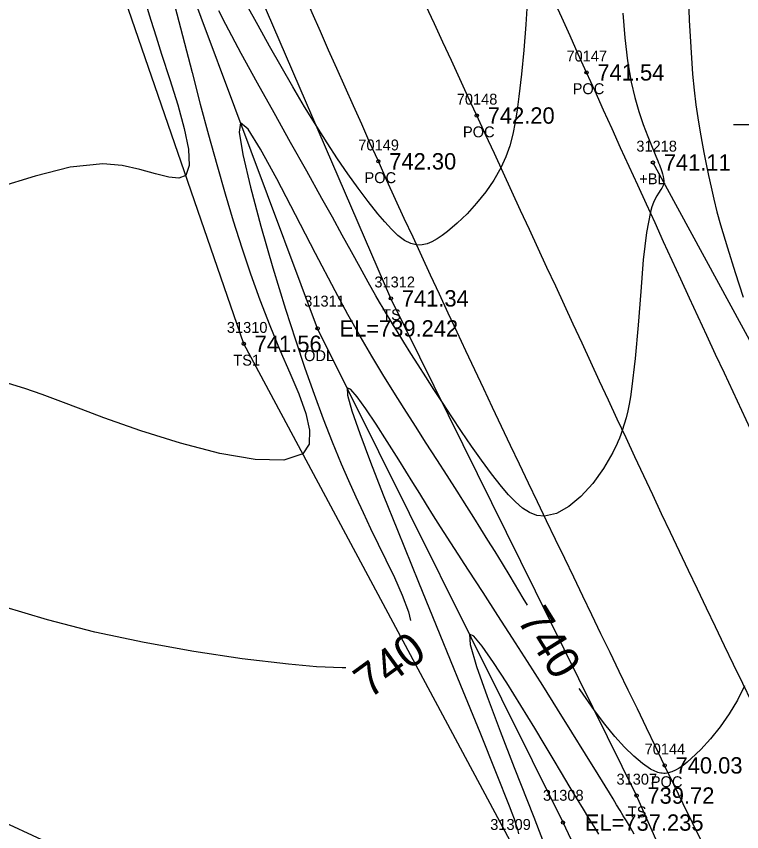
# Model space of a CAD drawing. Extents: x 1376587 to 1378239, y 1000335 to 1003031.
# Drawn here: x 1376817.9 to 1376884.3, y 1002465.4 to 1002540.2 of the extents above; entities that cross this region are included whole.
import ezdxf

# ---------------------------------------------------------------- set-up
doc = ezdxf.new("R2010")
doc.units = 0
for name, color, linetype in [('RD_DTM_BkLn1', 7, 'Continuous'), ('RD_DTM_BkLn2', 7, 'Continuous'), ('RD_DTM_BkLn_txCode', 7, 'Continuous'), ('RD_DTM_Major1', 7, 'Continuous'), ('RD_DTM_Major1_Lbl', 7, 'Continuous'), ('RD_DTM_Minor1', 7, 'Continuous'), ('RD_EX_H2O', 7, 'Continuous'), ('RD_EX_H2O_txCode', 7, 'Continuous'), ('RD_EX_Misc', 7, 'Continuous'), ('RD_EX_Road', 7, 'Continuous'), ('RD_EX_Road_txCode', 7, 'Continuous'), ('RD_EX_TX_H2O_ELEV', 7, 'Continuous'), ('RD_EX_TX_Misc_ELEV', 7, 'Continuous'), ('RD_EX_TX_Road_ELEV', 7, 'Continuous'), ('RD_HC_Survey_ELEV', 7, 'Continuous'), ('RD_HC_Survey_txCode', 7, 'Continuous'), ('RD_SMD_Locator', 7, 'Continuous')]:
    doc.layers.add(name, color=color, linetype=linetype)

msp = doc.modelspace()

# ---------------------------------------------------------------- linework, layer by layer
at = {"layer": 'RD_DTM_BkLn1'}
msp.add_lwpolyline([(1376876.191, 1002526.786), (1376890.294, 1002500.826), (1376904.493, 1002499.417), (1376928.233, 1002506.872), (1376961.953, 1002518.841)], dxfattribs=at)
msp.add_spline([(1377003.447, 1002259.314), (1376973.187, 1002311.196), (1376942.719, 1002364.726), (1376914.248, 1002420.136), (1376886.108, 1002475.587), (1376860.058, 1002531.093), (1376835.652, 1002585.094), (1376813.12, 1002641.257), (1376777.121, 1002732.301)], degree=3, dxfattribs=at)
at = {"layer": 'RD_DTM_BkLn2'}
for points in [[(1376885.612, 1002428.977), (1376889.779, 1002434.68), (1376874.693, 1002468.745), (1376852.186, 1002514.329), (1376831.795, 1002561.56), (1376809.955, 1002613.347), (1376792.968, 1002652.804), (1376775.328, 1002700.183), (1376756.387, 1002747.207), (1376739.797, 1002794.066), (1376723.095, 1002839.909), (1376704.947, 1002887.539), (1376687.765, 1002934.36), (1376670.41, 1002980.848)], [(1376885.61, 1002428.968), (1376881.3, 1002430.181), (1376863.125, 1002464.593), (1376838.707, 1002510.163), (1376821.819, 1002559.181), (1376802.886, 1002607.61), (1376786.807, 1002643.277), (1376765.505, 1002696.104), (1376748.394, 1002745.623), (1376732.066, 1002790.52), (1376713.537, 1002837.08), (1376692.706, 1002883.805), (1376675.418, 1002930.221), (1376657.289, 1002975.676)]]:
    msp.add_lwpolyline(points, dxfattribs=at)
at = {"layer": 'RD_DTM_Major1'}
for points in [[(1376879.338, 1002545.677), (1376879.515, 1002539.828), (1376879.816, 1002534.87), (1376879.961, 1002533.404), (1376880.124, 1002532.079), (1376880.301, 1002530.872), (1376880.487, 1002529.758), (1376880.679, 1002528.712), (1376880.871, 1002527.711), (1376881.079, 1002526.643), (1376881.293, 1002525.583), (1376881.521, 1002524.511), (1376881.774, 1002523.411), (1376882.061, 1002522.265), (1376882.391, 1002521.057), (1376883.027, 1002518.947), (1376883.743, 1002516.715), (1376884.477, 1002514.452)], [(1376864.69, 1002486.203), (1376864.301, 1002486.855), (1376863.113, 1002488.847), (1376862.413, 1002490.005), (1376861.739, 1002491.109), (1376861.082, 1002492.172), (1376860.437, 1002493.207), (1376859.796, 1002494.225), (1376859.152, 1002495.24), (1376858.25, 1002496.653), (1376857.328, 1002498.09), (1376856.385, 1002499.558), (1376855.418, 1002501.063), (1376854.427, 1002502.614), (1376853.41, 1002504.216), (1376852.452, 1002505.741), (1376851.462, 1002507.341), (1376850.436, 1002509.043), (1376849.366, 1002510.872), (1376848.244, 1002512.855), (1376847.065, 1002515.017), (1376845.264, 1002518.45), (1376843.447, 1002521.981), (1376841.734, 1002525.278), (1376840.246, 1002528.006), (1376839.101, 1002529.835), (1376838.419, 1002530.43), (1376838.282, 1002529.58), (1376838.615, 1002527.506), (1376839.312, 1002524.527), (1376840.267, 1002520.961), (1376841.377, 1002517.126), (1376842.535, 1002513.34), (1376843.435, 1002510.535), (1376844.306, 1002507.94), (1376845.154, 1002505.531), (1376845.988, 1002503.283), (1376846.813, 1002501.172), (1376847.638, 1002499.173), (1376848.301, 1002497.638), (1376848.97, 1002496.146), (1376849.645, 1002494.685), (1376850.328, 1002493.242), (1376851.02, 1002491.803), (1376851.723, 1002490.357), (1376852.507, 1002488.728), (1376853.225, 1002487.125), (1376853.795, 1002485.598), (1376853.994, 1002484.779)], [(1376848.059, 1002480.462), (1376847.734, 1002480.454), (1376845.37, 1002480.561), (1376842.798, 1002480.784), (1376838.565, 1002481.279), (1376834.118, 1002481.942), (1376829.579, 1002482.762), (1376825.069, 1002483.732), (1376820.712, 1002484.842), (1376816.629, 1002486.084), (1376813.71, 1002487.133), (1376810.963, 1002488.263), (1376808.322, 1002489.48), (1376805.72, 1002490.79), (1376803.091, 1002492.201), (1376800.368, 1002493.72), (1376796.278, 1002496.048), (1376791.923, 1002498.565), (1376787.356, 1002501.233), (1376782.629, 1002504.015), (1376777.796, 1002506.872), (1376772.911, 1002509.767)], [(1376884.575, 1002478.794), (1376883.939, 1002477.493), (1376883.185, 1002476.234), (1376882.349, 1002475.041), (1376881.468, 1002473.943), (1376880.579, 1002472.964), (1376879.716, 1002472.13), (1376879.333, 1002471.799), (1376878.963, 1002471.508), (1376878.605, 1002471.261), (1376878.261, 1002471.061), (1376877.929, 1002470.911), (1376877.608, 1002470.816), (1376877.467, 1002470.791), (1376877.328, 1002470.777), (1376877.19, 1002470.775), (1376877.052, 1002470.783), (1376876.914, 1002470.802), (1376876.775, 1002470.831), (1376876.645, 1002470.867), (1376876.512, 1002470.913), (1376876.378, 1002470.966), (1376876.242, 1002471.028), (1376876.104, 1002471.098), (1376875.963, 1002471.177), (1376875.232, 1002471.673), (1376874.439, 1002472.346), (1376873.594, 1002473.183), (1376872.707, 1002474.17), (1376871.788, 1002475.294), (1376870.844, 1002476.54), (1376869.516, 1002478.439), (1376869.437, 1002478.559)]]:
    msp.add_lwpolyline(points, dxfattribs=at)
at = {"layer": 'RD_DTM_Minor1'}
for points in [[(1376829.716, 1002541.335), (1376830.179, 1002539.837), (1376830.664, 1002538.3), (1376831.176, 1002536.708), (1376831.928, 1002534.389), (1376832.649, 1002532.069), (1376833.247, 1002529.891), (1376833.631, 1002527.993), (1376833.708, 1002526.518), (1376833.386, 1002525.606), (1376832.759, 1002525.341), (1376831.825, 1002525.434), (1376830.623, 1002525.748), (1376829.191, 1002526.147), (1376827.565, 1002526.495), (1376825.785, 1002526.656), (1376822.809, 1002526.351), (1376819.589, 1002525.545), (1376816.157, 1002524.506)], [(1376864.692, 1002541.905), (1376864.56, 1002539.433), (1376864.374, 1002537.084), (1376864.152, 1002534.877), (1376863.909, 1002532.83), (1376863.748, 1002531.619), (1376863.567, 1002530.47), (1376863.347, 1002529.373), (1376863.07, 1002528.317), (1376862.716, 1002527.294), (1376862.269, 1002526.292), (1376861.63, 1002525.17), (1376860.878, 1002524.082), (1376860.044, 1002523.048), (1376859.161, 1002522.088), (1376858.261, 1002521.221), (1376857.379, 1002520.468), (1376856.889, 1002520.095), (1376856.414, 1002519.774), (1376855.951, 1002519.517), (1376855.499, 1002519.331), (1376855.055, 1002519.225), (1376854.617, 1002519.21), (1376854.021, 1002519.346), (1376853.43, 1002519.649), (1376852.837, 1002520.095), (1376852.238, 1002520.665), (1376851.628, 1002521.335), (1376851.004, 1002522.084), (1376850.113, 1002523.214), (1376849.193, 1002524.441), (1376848.252, 1002525.752), (1376847.299, 1002527.136), (1376846.341, 1002528.58), (1376845.389, 1002530.072), (1376844.284, 1002531.875), (1376843.195, 1002533.715), (1376842.123, 1002535.581), (1376841.064, 1002537.463), (1376840.018, 1002539.347), (1376838.984, 1002541.223)], [(1376832.39, 1002541.13), (1376833.969, 1002535.034), (1376834.724, 1002532.141), (1376835.471, 1002529.332), (1376836.223, 1002526.593), (1376836.991, 1002523.909), (1376837.738, 1002521.425), (1376838.515, 1002518.976), (1376839.328, 1002516.563), (1376840.183, 1002514.183), (1376841.087, 1002511.837), (1376842.043, 1002509.524), (1376842.927, 1002507.498), (1376843.746, 1002505.563), (1376844.386, 1002503.787), (1376844.736, 1002502.235), (1376844.683, 1002500.975), (1376844.114, 1002500.072), (1376842.383, 1002499.483), (1376839.752, 1002499.546), (1376836.504, 1002500.113), (1376832.92, 1002501.038), (1376829.284, 1002502.173), (1376825.878, 1002503.373), (1376823.813, 1002504.156), (1376821.947, 1002504.881), (1376820.24, 1002505.528), (1376818.654, 1002506.078), (1376817.149, 1002506.512)], [(1376873.434, 1002540.478), (1376873.621, 1002538.212), (1376873.867, 1002536.101), (1376874.2, 1002534.148), (1376874.53, 1002532.749), (1376874.908, 1002531.452), (1376875.312, 1002530.259), (1376875.721, 1002529.176), (1376876.115, 1002528.205), (1376876.472, 1002527.352), (1376876.558, 1002527.145), (1376876.64, 1002526.946), (1376876.717, 1002526.756), (1376876.79, 1002526.573), (1376876.858, 1002526.398), (1376876.92, 1002526.23), (1376877.01, 1002525.973), (1376877.084, 1002525.734), (1376877.14, 1002525.512), (1376877.178, 1002525.307), (1376877.195, 1002525.119), (1376877.191, 1002524.946), (1376877.168, 1002524.81), (1376877.131, 1002524.681), (1376877.078, 1002524.556), (1376877.012, 1002524.431), (1376876.935, 1002524.302), (1376876.713, 1002523.962), (1376876.567, 1002523.728), (1376876.414, 1002523.452), (1376876.258, 1002523.124), (1376876.107, 1002522.733), (1376875.963, 1002522.268), (1376875.595, 1002520.353), (1376875.312, 1002517.846), (1376875.074, 1002514.953), (1376874.843, 1002511.876), (1376874.578, 1002508.822), (1376874.241, 1002505.993), (1376874.134, 1002505.304), (1376874.016, 1002504.641), (1376873.885, 1002504.003), (1376873.738, 1002503.386), (1376873.571, 1002502.786), (1376873.383, 1002502.2), (1376873.261, 1002501.86), (1376873.131, 1002501.524), (1376872.992, 1002501.19), (1376872.845, 1002500.86), (1376872.69, 1002500.532), (1376872.527, 1002500.207), (1376871.669, 1002498.73), (1376870.681, 1002497.363), (1376869.605, 1002496.176), (1376868.484, 1002495.234), (1376867.359, 1002494.604), (1376866.273, 1002494.354), (1376865.57, 1002494.428), (1376864.897, 1002494.686), (1376864.245, 1002495.105), (1376863.606, 1002495.659), (1376862.97, 1002496.324), (1376862.331, 1002497.076), (1376861.419, 1002498.233), (1376860.494, 1002499.482), (1376859.568, 1002500.791), (1376858.653, 1002502.131), (1376857.759, 1002503.472), (1376856.9, 1002504.782), (1376856.124, 1002505.975), (1376855.386, 1002507.119), (1376854.683, 1002508.22), (1376854.012, 1002509.281), (1376853.37, 1002510.309), (1376852.752, 1002511.309), (1376852.428, 1002511.84), (1376852.108, 1002512.369), (1376851.79, 1002512.9), (1376851.471, 1002513.44), (1376851.148, 1002513.991), (1376850.819, 1002514.56), (1376850.109, 1002515.811), (1376849.359, 1002517.156), (1376848.564, 1002518.596), (1376847.72, 1002520.131), (1376846.823, 1002521.762), (1376845.868, 1002523.487), (1376844.47, 1002525.989), (1376842.994, 1002528.62), (1376841.477, 1002531.33), (1376839.958, 1002534.069), (1376838.473, 1002536.788), (1376837.061, 1002539.438), (1376836.413, 1002540.684)], [(1376874.487, 1002465.204), (1376874.043, 1002465.953), (1376873.765, 1002466.418), (1376873.478, 1002466.895), (1376873.18, 1002467.387), (1376872.87, 1002467.898), (1376872.546, 1002468.43), (1376872.206, 1002468.987), (1376871.171, 1002470.679), (1376870.021, 1002472.549), (1376868.778, 1002474.559), (1376867.464, 1002476.668), (1376866.101, 1002478.838), (1376864.71, 1002481.029), (1376863.343, 1002483.16), (1376861.98, 1002485.267), (1376860.629, 1002487.348), (1376859.301, 1002489.396), (1376858.004, 1002491.406), (1376856.747, 1002493.375), (1376856.1, 1002494.4), (1376855.461, 1002495.417), (1376854.828, 1002496.432), (1376854.194, 1002497.449), (1376853.555, 1002498.476), (1376852.907, 1002499.515), (1376851.856, 1002501.192), (1376850.829, 1002502.797), (1376849.888, 1002504.211), (1376849.092, 1002505.315), (1376848.504, 1002505.988), (1376848.184, 1002506.112), (1376848.203, 1002505.455), (1376848.605, 1002504.019), (1376849.327, 1002501.932), (1376850.306, 1002499.325), (1376851.479, 1002496.325), (1376852.783, 1002493.063), (1376854.706, 1002488.314), (1376856.667, 1002483.51), (1376858.573, 1002478.854), (1376860.331, 1002474.549), (1376861.848, 1002470.797), (1376863.031, 1002467.8), (1376863.27, 1002467.175), (1376863.477, 1002466.611), (1376863.648, 1002466.103), (1376863.78, 1002465.649), (1376863.87, 1002465.245)], [(1376871.25, 1002465.193), (1376870.799, 1002465.916), (1376870.328, 1002466.677), (1376869.832, 1002467.487), (1376869.205, 1002468.521), (1376868.533, 1002469.636), (1376867.815, 1002470.833), (1376867.049, 1002472.111), (1376866.232, 1002473.471), (1376865.363, 1002474.913), (1376864.088, 1002477.009), (1376862.802, 1002479.083), (1376861.597, 1002480.953), (1376860.564, 1002482.439), (1376859.797, 1002483.36), (1376859.388, 1002483.537), (1376859.454, 1002482.591), (1376860.043, 1002480.583), (1376861.009, 1002477.827), (1376862.207, 1002474.635), (1376863.492, 1002471.319), (1376865.27, 1002466.778), (1376865.777, 1002465.48), (1376866.241, 1002464.284)], [(1376820.207, 1002464.674), (1376816.341, 1002466.449)]]:
    msp.add_lwpolyline(points, dxfattribs=at)
at = {"layer": 'RD_EX_H2O'}
msp.add_lwpolyline([(1376884.041, 1002432.097), (1376867.958, 1002466.268), (1376845.473, 1002511.575), (1376827.215, 1002560.377), (1376806.483, 1002611.175), (1376788.408, 1002651.649), (1376772.823, 1002694.383), (1376753.279, 1002747.214), (1376736.654, 1002792.885), (1376719.204, 1002838.909), (1376701.081, 1002887.179), (1376684.577, 1002932.846), (1376667.201, 1002979.872)], dxfattribs=at)
at = {"layer": 'RD_EX_Misc'}
msp.add_line((1376883.574, 1002530.275), (1376893.574, 1002530.275), dxfattribs=at)
at = {"layer": 'RD_EX_Road'}
for points in [[(1377013.314, 1002264.907), (1376982.808, 1002315.683), (1376952.468, 1002370.341), (1376923.174, 1002424.32), (1376895.644, 1002480.03), (1376870.11, 1002535.049), (1376846.329, 1002588.864), (1376822.292, 1002645.031), (1376786.564, 1002736.458)], [(1376994.747, 1002253.913), (1376964.909, 1002306.463), (1376934.396, 1002359.987), (1376904.773, 1002415.485), (1376877.271, 1002471.511), (1376851.037, 1002526.893), (1376827.48, 1002581.62), (1376804.191, 1002637.821), (1376768.457, 1002728.838)]]:
    msp.add_spline(points, degree=3, dxfattribs=at)
at = {"layer": 'RD_SMD_Locator'}
for centre in [(1376870.11, 1002535.049), (1376860.058, 1002531.093), (1376851.037, 1002526.893), (1376876.191, 1002526.786), (1376852.186, 1002514.329), (1376845.473, 1002511.575), (1376838.707, 1002510.163), (1376877.271, 1002471.511), (1376874.693, 1002468.745), (1376867.958, 1002466.268)]:
    msp.add_circle(centre, 0.15, dxfattribs=at)

# ---------------------------------------------------------------- texts
at = {"layer": 'RD_DTM_BkLn_txCode'}
for s, p in [('31218', (1376874.679, 1002527.786)), ('+BL', (1376874.947, 1002524.786)), ('31312', (1376850.674, 1002515.329)), ('TS', (1376851.391, 1002512.329)), ('31310', (1376837.156, 1002511.163)), ('TS1', (1376837.746, 1002508.163)), ('31307', (1376872.858, 1002469.745)), ('TS', (1376873.898, 1002466.745)), ('31309', (1376861.29, 1002465.593))]:
    msp.add_text(s, height=1, dxfattribs=at).set_placement(p)
at = {"layer": 'RD_DTM_Major1_Lbl'}
for rotation, p in [(301.84153, (1376863.684, 1002484.87)), (36.03242, (1376850.216, 1002477.566))]:
    msp.add_text('740', height=3, rotation=rotation, dxfattribs=at).set_placement(p)
at = {"layer": 'RD_EX_H2O_txCode'}
for s, p in [('31311', (1376844.245, 1002513.575)), ('ODL', (1376844.229, 1002508.575)), ('31308', (1376866.123, 1002468.268))]:
    msp.add_text(s, height=1, dxfattribs=at).set_placement(p)
at = {"layer": 'RD_EX_Road_txCode'}
for s, p in [('70147', (1376868.275, 1002536.049)), ('POC', (1376868.842, 1002533.049)), ('70149', (1376849.202, 1002527.893)), ('POC', (1376849.769, 1002524.893)), ('70144', (1376875.436, 1002472.511)), ('POC', (1376876.003, 1002469.511))]:
    msp.add_text(s, height=1, dxfattribs=at).set_placement(p)
at = {"layer": 'RD_EX_TX_H2O_ELEV'}
for s, p in [('EL=739.242', (1376847.473, 1002510.825)), ('EL=737.235', (1376869.958, 1002465.518))]:
    msp.add_text(s, height=1.5, dxfattribs=at).set_placement(p)
at = {"layer": 'RD_EX_TX_Misc_ELEV'}
for s, p in [('741.11', (1376877.191, 1002526.036)), ('741.34', (1376853.186, 1002513.579)), ('741.56', (1376839.707, 1002509.413)), ('739.72', (1376875.693, 1002467.995))]:
    msp.add_text(s, height=1.5, dxfattribs=at).set_placement(p)
at = {"layer": 'RD_EX_TX_Road_ELEV'}
for s, p in [('741.54', (1376871.11, 1002534.299)), ('742.30', (1376852.037, 1002526.143)), ('740.03', (1376878.271, 1002470.761))]:
    msp.add_text(s, height=1.5, dxfattribs=at).set_placement(p)
at = {"layer": 'RD_HC_Survey_ELEV'}
msp.add_text('742.20', height=1.5, dxfattribs=at).set_placement((1376861.058, 1002530.343))
at = {"layer": 'RD_HC_Survey_txCode'}
for s, p in [('70148', (1376858.223, 1002532.093)), ('POC', (1376858.79, 1002529.093))]:
    msp.add_text(s, height=1, dxfattribs=at).set_placement(p)

doc.saveas('drawing.dxf')
